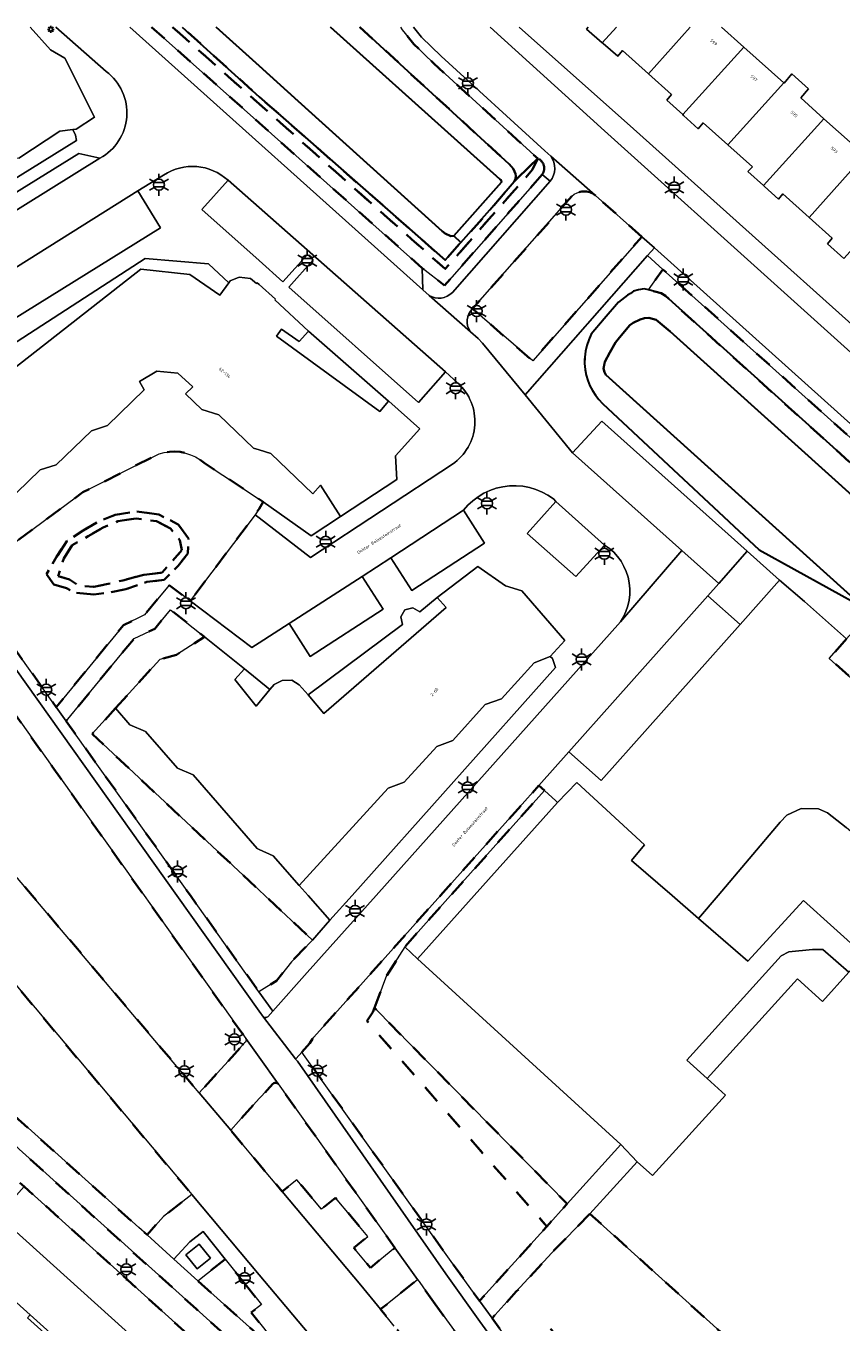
# Model space of a CAD drawing. Extents: x 105780 to 185197, y 477999 to 525027.
# Tile 421 of 562: x 107973 to 108067, y 479951 to 480100. Entities that reach past the tile are written whole.
import ezdxf
from ezdxf.enums import TextEntityAlignment as Align

# ---------------------------------------------------------------- set-up
doc = ezdxf.new("R2010")
doc.units = 0
doc.linetypes.add('XX-HIDDEN', pattern=[4, 2, -2])
for name, color, linetype, lineweight in [('B-GV-GR-HAAG_01-G', 252, 'GR-HAAG1', 13), ('B-GV-GR-MATERIAALGRENS-G', 252, 'XX-HIDDEN', 35), ('B-RO-IE-MEUBILAIR_WEGMEUBILAIR-S', 252, 'Continuous', 25), ('B-WE-GW-WATERGANG_SLOOT_INSTEEK-G', 252, 'Continuous', 30), ('B-XX-KG-KADASTRAAL_BEBOUWING-G', 252, 'Continuous', 20), ('B1-WE-OG-BEBOUWING-T18', 7, 'Continuous', 18), ('B1-WE-OG-BEBOUWING_LAGE TRAFO-GV', 7, 'Continuous', 18), ('B1-WE-OG-TERREIN_ERF-GV', 252, 'Continuous', 18), ('B1-WE-OG-TOPOGRAFIE-T18', 10, 'Continuous', 18), ('B1-WE-VH-VERHARDING_ASFALT-GV', 252, 'Continuous', 18), ('B1-WE-VH-VERHARDING_BETONSTRAATSTEEN-GV', 252, 'Continuous', 18), ('B1-WE-VH-VERHARDING_OPEN-GV', 252, 'Continuous', 18), ('B1-WE-VH-VERHARDING_TEGEL-GV', 252, 'Continuous', 18)]:
    doc.layers.add(name, color=color, linetype=linetype, lineweight=lineweight)
doc.styles.add('NLCS-ISO', font='NLCS-ISO.ttf')
doc.styles.add('NLCS-ISO-M200-T18', font='NLCS-ISO.ttf', dxfattribs={"height": 0.36})
doc.linetypes.add('GR-HAAG1', pattern='A,6,[176,NLCS.shx,S=0.125,R=0,X=0,Y=0],-2', length=8)

# ---------------------------------------------------------------- blocks, each defined once
blk = doc.blocks.new('B-SIE-WEG_LICHTMAST-SO')
at = {"ltscale": 0.1}
for p, q in [((-1.1, 0.63), (-2.19, 1.27)), ((0, 1.27), (0, 2.53)), ((1.1, 0.63), (2.19, 1.27)), ((-1.1, -0.63), (-2.19, -1.27)), ((0, -1.27), (0, -2.53)), ((1.1, -0.63), (2.19, -1.27))]:
    blk.add_line(p, q, dxfattribs=at)
at = {"flags": 128}
for points in [[(-1.16, 0.5), (1.16, 0.5)], [(-1.16, -0.5), (1.16, -0.5)]]:
    blk.add_lwpolyline(points, dxfattribs=at)
at = {"ltscale": 0.1}
blk.add_circle((0, 0), 1.27, dxfattribs=at)
at = {"style": 'NLCS-ISO'}
blk.add_attdef('TYPE', text='', height=1.8, dxfattribs=at).set_placement((0, 2.53), align=Align.BOTTOM_CENTER)

msp = doc.modelspace()

# ---------------------------------------------------------------- linework, layer by layer
at = {"layer": 'B-GV-GR-HAAG_01-G', "flags": 128}
msp.add_lwpolyline([(108038.234, 480064.644), (108039.7, 480066.397), (108041.369, 480068.332), (108042.387, 480069.144), (108042.76, 480069.337), (108043.095, 480069.591), (108043.681, 480069.753), (108044.336, 480069.855), (108044.802, 480069.739), (108046.484, 480072.103), (108044.704, 480073.701), (108030.624, 480057.65), (108036.08, 480050.978), (108039.448, 480054.611), (108056.186, 480039.643), (108059.904, 480036.337), (108062.767, 480033.845), (108067.627, 480029.562), (108070.28, 480032.556), (108069.634, 480033.139), (108057.553, 480039.824), (108039.536, 480056.656)], dxfattribs=at)
for points in [[(108037.659, 480059.909, -0.1829986), (108038.234, 480064.644)], [(108039.536, 480056.656, -0.1423097), (108037.659, 480059.909)]]:
    msp.add_lwpolyline(points, format="xyb", dxfattribs=at)
at = {"layer": 'B-GV-GR-MATERIAALGRENS-G', "flags": 128}
for points in [[(107987.609, 480100.013), (108000, 480088.982), (108018.778, 480072.265), (108021.339, 480070.242), (108032.587, 480083.049)], [(108032.063, 480084.88), (108031.486, 480083.613), (108021.421, 480072.154), (108017.547, 480075.593), (108000, 480091.172), (107990.042, 480100.013)], [(107990.042, 480100.013), (108000, 480091.172), (108017.547, 480075.593), (108021.421, 480072.154), (108031.486, 480083.613), (108032.063, 480084.88), (108029.375, 480082.237), (108026.569, 480078.951), (108023.231, 480075.216), (108021.41, 480073.179), (108002.758, 480089.569), (108000, 480091.992), (107991.128, 480100.013)], [(108011.581, 480100.013), (108028.789, 480084.229), (108029.275, 480083.637), (108029.496, 480083.121), (108029.549, 480082.867), (108029.497, 480082.522), (108029.375, 480082.237), (108032.063, 480084.88), (108020.124, 480095.805), (108017.809, 480098.044), (108016.452, 480099.709), (108016.266, 480100.013)], [(108035.978, 480080.528), (108024.568, 480067.569), (108031.491, 480061.578), (108044.07, 480075.875)], [(108044.07, 480075.875), (108038.718, 480080.611)], [(107939.095, 480053.51), (107936.532, 480051.473), (107931.553, 480047.517), (107933.88, 480045.158), (107935.792, 480043.219), (107940.219, 480038.63), (107946.151, 480032.263), (107947.111, 480031.233), (107952.655, 480025.124), (107958.814, 480018.113), (107970.307, 480004.215), (107973.878, 480000), (107991.8, 479978.814), (107993.095, 479977.279), (107996.857, 479981.388), (107998.323, 479983.049), (107998.408, 479983.125), (107998.467, 479983.222), (107998.495, 479983.333), (107998.488, 479983.446), (107998.448, 479983.553), (107989.354, 479996.336), (107986.748, 480000), (107976.187, 480014.847), (107965.4, 480030.009), (107965.143, 480030.301)], [(107922.274, 480006.732), (107925.013, 480009.763), (107942.258, 479994.164), (107947.576, 479989.368), (107949.145, 479987.948), (107963.852, 479974.655), (107971.386, 479967.875), (107972.956, 479966.48), (107995.512, 479946.111), (107997.257, 479947.901), (107997.485, 479948.149), (107992.732, 479952.395), (107960.568, 479981.41)]]:
    msp.add_lwpolyline(points, dxfattribs=at)
for points in [[(108032.587, 480083.049, 0.4774615), (108032.063, 480084.88)], [(108038.718, 480080.611, 0.3835784), (108035.978, 480080.528)]]:
    msp.add_lwpolyline(points, format="xyb", dxfattribs=at)
for points in [[(108076.598, 480045.062), (108046.484, 480072.103), (108044.802, 480069.739), (108046.287, 480069.369), (108046.766, 480069.052), (108092.512, 480027.749), (108123.245, 480000), (108131.577, 479993.644), (108132.028, 479993.299), (108132.433, 479992.9), (108132.784, 479992.453), (108133.076, 479991.966), (108133.305, 479991.446), (108133.466, 479990.901), (108133.558, 479990.341), (108133.579, 479989.773), (108133.528, 479989.207), (108133.406, 479988.652), (108133.216, 479988.117), (108132.96, 479987.61), (108134.334, 479986.373), (108134.71, 479986.034), (108138.66, 479989.163), (108126.78, 480000)], [(107961.183, 480057.174), (107952.925, 480052.59), (107949.829, 480050.683), (107967.808, 480033.836), (107969.118, 480032.306), (107970.276, 480030.659), (107970.916, 480029.741), (107976.642, 480021.695), (107984.385, 480031.141), (107986.816, 480032.316), (107989.658, 480035.738), (107992.061, 480033.92), (107999.546, 480043.858), (108000, 480044.548), (108000.462, 480045.329), (108000, 480045.636), (107993.671, 480049.837), (107993.181, 480050.207), (107992.653, 480050.519), (107992.093, 480050.77), (107991.509, 480050.957), (107990.907, 480051.078), (107990.295, 480051.13), (107989.682, 480051.113), (107989.074, 480051.028), (107988.48, 480050.875), (107979.703, 480046.434), (107970.419, 480039.6), (107967.512, 480042.347), (107961.429, 480048.095), (107962.023, 480050.772), (107960.886, 480052.638), (107962.183, 480053.646), (107960.899, 480055.248), (107960.78, 480056.352)], [(107976.353, 480035.816), (107977.811, 480035.415), (107978.759, 480034.868), (107980.983, 480034.649), (107982.879, 480034.905), (107984.665, 480035.269), (107987.071, 480036.108), (107989.076, 480036.363), (107990.68, 480037.967), (107991.774, 480039.389), (107991.883, 480041.102), (107990.68, 480042.743), (107988.456, 480043.873), (107985.904, 480044.237), (107983.425, 480043.836), (107981.603, 480043.107), (107979.743, 480042.05), (107977.848, 480040.81), (107976.681, 480038.988), (107975.515, 480037.019)], [(107976.353, 480035.816), (107975.515, 480037.019), (107976.681, 480038.988), (107977.848, 480040.81), (107979.743, 480042.05), (107981.603, 480043.107), (107983.425, 480043.836), (107985.904, 480044.237), (107988.456, 480043.873), (107990.68, 480042.743), (107991.883, 480041.102), (107991.774, 480039.389), (107990.68, 480037.967), (107989.076, 480036.363), (107987.071, 480036.108), (107984.665, 480035.269), (107982.879, 480034.905), (107980.983, 480034.649), (107978.759, 480034.868), (107977.811, 480035.415)], [(107986.726, 480036.945), (107988.83, 480037.187), (107990.044, 480038.563), (107991.096, 480039.777), (107990.853, 480040.91), (107989.801, 480042.285), (107988.182, 480043.095), (107985.836, 480043.418), (107983.732, 480043.095), (107982.032, 480042.366), (107980.333, 480041.395), (107978.472, 480040.343), (107977.501, 480038.806), (107976.854, 480036.783), (107978.148, 480036.378), (107979.281, 480035.65), (107980.98, 480035.569), (107982.599, 480035.893), (107984.298, 480036.297)], [(107986.726, 480036.945), (107984.298, 480036.297), (107982.599, 480035.893), (107980.98, 480035.569), (107979.281, 480035.65), (107978.148, 480036.378), (107976.854, 480036.783), (107977.501, 480038.806), (107978.472, 480040.343), (107980.333, 480041.395), (107982.032, 480042.366), (107983.732, 480043.095), (107985.836, 480043.418), (107988.182, 480043.095), (107989.801, 480042.285), (107990.853, 480040.91), (107991.096, 480039.777), (107990.044, 480038.563), (107988.83, 480037.187)], [(107983.473, 480021.572), (107988.584, 480027.201), (107990.468, 480027.719), (107993.692, 480029.793), (107989.804, 480032.916), (107988.003, 480030.722), (107985.6, 480029.605), (107977.793, 480020.079), (107992.084, 480000), (107999.965, 479988.926), (108001.996, 479990.174), (108003.722, 479992.353), (108006.122, 479994.874), (108000.651, 480000), (108000, 480000.61), (107980.786, 480018.613)], [(107937.492, 480029.614), (107937.458, 480029.581), (107937.04, 480029.171), (107937.022, 480029.154), (107936.947, 480029.08), (107936.85, 480028.298), (107936.739, 480026.409), (107934.887, 480026.459), (107934.587, 480026.463), (107932.694, 480026.488), (107931.719, 480026.501), (107929.93, 480026.571), (107930.103, 480029.308), (107924.154, 480029.504), (107923.987, 480029.639), (107923.259, 480029.28), (107921.629, 480027.946), (107928.712, 480017.757), (107935.362, 480022.299), (107942.235, 480012.212), (107935.544, 480007.683), (107935.904, 480007.14), (107937.315, 480005.735), (107943.692, 480000), (107956.738, 479988.211), (107986.14, 479961.774), (107987.097, 479960.911), (107988.977, 479963.033), (107992.241, 479965.591), (107991.099, 479966.953), (107963.326, 480000), (107949.625, 480016.27), (107948.293, 480017.777), (107943.41, 480023.302), (107940.856, 480026.006)], [(108067.627, 480029.562), (108065.638, 480027.316), (108071.949, 480021.62), (108072.953, 480022.658), (108073.939, 480023.865)], [(108013.285, 479987.055), (108014.675, 479990.779), (108016.76, 479994.093), (108022.036, 480000), (108032.842, 480012.097), (108032.192, 480012.661), (108020.871, 480000), (108011.01, 479988.965), (108006.294, 479983.688), (108005.825, 479983.009), (108004.912, 479981.977), (108022.673, 479957.046), (108025.368, 479953.332), (108033.118, 479961.897), (108012.412, 479985.549), (108013.098, 479986.553)], [(108013.285, 479987.055), (108013.098, 479986.553), (108012.412, 479985.549), (108033.118, 479961.897), (108035.466, 479964.492)], [(108002.17, 479978.334), (108002.059, 479978.404), (108001.931, 479978.438), (108001.8, 479978.432), (108001.676, 479978.388), (108001.571, 479978.308), (108000.937, 479977.574), (108000, 479976.646), (107997.626, 479973.987), (107996.724, 479972.977), (108000, 479969.072), (108002.643, 479965.919), (108004.355, 479967.269), (108004.971, 479966.483), (108007.162, 479963.881), (108008.789, 479965.198), (108010.586, 479963.045), (108012.505, 479960.747), (108010.886, 479959.434), (108012.804, 479957.136), (108015.636, 479959.427)], [(108038.085, 479963.361), (108033.679, 479958.864), (108029.605, 479954.387), (108026.822, 479951.329), (108030.33, 479946.496), (108030.617, 479947.595), (108030.79, 479948.286), (108031.135, 479948.977), (108031.74, 479949.451), (108033.324, 479950.343), (108034.769, 479948.772), (108035.303, 479948.978), (108036.034, 479949.136), (108036.893, 479949.126), (108040.743, 479947.209), (108041.85, 479946.151), (108042.249, 479945.633), (108042.685, 479944.666), (108043.038, 479943.529), (108043.114, 479942.807), (108042.817, 479941.892), (108042.481, 479941.249), (108040.076, 479938.411), (108038.146, 479937.086), (108037.758, 479936.819), (108043.592, 479929.962), (108045.352, 479927.893), (108051.835, 479933.65), (108060.967, 479942.641)], [(107998.524, 479955.041), (107996.083, 479958.133), (107992.949, 479955.637), (108000, 479949.28), (108011.752, 479938.697), (108013.502, 479940.257), (108009.322, 479945.236), (108007.282, 479947.666), (108006.949, 479948.063), (108005.229, 479946.694), (108003.374, 479949.015), (108002.201, 479948.081), (108000.345, 479950.402), (107999.093, 479951.969), (108000.256, 479952.895)], [(108020.262, 479952.949), (108018.911, 479954.833), (108018.404, 479955.54), (108018.225, 479955.792), (108013.972, 479952.35), (108015.56, 479950.419), (108016.124, 479949.732), (108018.783, 479946.497), (108020.552, 479947.421), (108021.388, 479948.089), (108022.666, 479949.597)]]:
    msp.add_lwpolyline(points, close=True, dxfattribs=at)
at = {"layer": 'B-RO-IE-MEUBILAIR_WEGMEUBILAIR-S'}
for points in [[(107975.766, 480099.744), (107975.616, 480099.744)], [(107975.733, 480100.027), (107975.839, 480099.921)], [(107976.016, 480100.144), (107976.016, 480099.994)], [(107976.193, 480099.921), (107976.299, 480100.027)], [(107976.416, 480099.744), (107976.266, 480099.744)], [(107975.733, 480099.461), (107975.839, 480099.567)], [(107976.016, 480099.494), (107976.016, 480099.344)], [(107976.193, 480099.567), (107976.299, 480099.461)]]:
    msp.add_lwpolyline(points, dxfattribs=at)
msp.add_circle((107976.016, 480099.744), 0.2, dxfattribs=at)
at = {"layer": 'B-WE-GW-WATERGANG_SLOOT_INSTEEK-G', "flags": 128}
for points in [[(107991.128, 480100.013), (108000, 480091.992), (108002.758, 480089.569), (108021.41, 480073.179), (108023.231, 480075.216), (108022.395, 480075.978), (108022.076, 480075.92), (108021.418, 480076.238), (108021.055, 480076.515), (108004.491, 480091.488), (108000, 480095.548), (107995.061, 480100.013)], [(107995.061, 480100.013), (108000, 480095.548), (108004.491, 480091.488), (108021.055, 480076.515), (108021.418, 480076.238), (108022.076, 480075.92), (108022.395, 480075.978), (108027.893, 480082.147), (108027.842, 480082.37), (108027.717, 480082.505), (108008.199, 480100.013)], [(108008.199, 480100.013), (108027.717, 480082.505), (108027.842, 480082.37), (108027.893, 480082.147), (108022.395, 480075.978), (108023.231, 480075.216), (108026.569, 480078.951), (108029.375, 480082.237), (108029.497, 480082.522), (108029.549, 480082.867), (108029.496, 480083.121), (108029.275, 480083.637), (108028.789, 480084.229), (108011.581, 480100.013)], [(108092.512, 480027.749), (108046.766, 480069.052), (108046.287, 480069.369), (108044.802, 480069.739), (108044.336, 480069.855), (108043.681, 480069.753), (108043.095, 480069.591), (108042.76, 480069.337), (108042.387, 480069.144), (108041.369, 480068.332), (108039.7, 480066.397), (108038.234, 480064.644), (108037.943, 480064.012), (108037.719, 480063.352), (108037.564, 480062.674), (108037.48, 480061.982), (108037.468, 480061.286), (108037.528, 480060.593), (108037.659, 480059.909), (108037.839, 480059.301), (108038.075, 480058.713), (108038.366, 480058.149), (108038.708, 480057.615), (108039.1, 480057.116), (108039.536, 480056.656), (108057.553, 480039.824), (108069.634, 480033.139), (108039.924, 480059.955), (108039.751, 480060.281), (108039.652, 480060.694), (108039.784, 480061.45), (108040.357, 480062.549), (108041.041, 480063.674), (108041.494, 480064.278), (108042.674, 480065.671), (108043.056, 480065.945), (108043.866, 480066.336), (108044.355, 480066.489), (108044.869, 480066.532), (108045.697, 480066.309), (108047.299, 480064.951), (108090.764, 480025.813)], [(108090.764, 480025.813), (108047.299, 480064.951), (108045.697, 480066.309), (108044.869, 480066.532), (108044.355, 480066.489), (108043.866, 480066.336), (108043.056, 480065.945), (108042.674, 480065.671), (108041.494, 480064.278), (108041.041, 480063.674), (108040.357, 480062.549), (108039.784, 480061.45), (108039.652, 480060.694), (108039.751, 480060.281), (108039.924, 480059.955), (108069.634, 480033.139)]]:
    msp.add_lwpolyline(points, dxfattribs=at)
at = {"layer": 'B-XX-KG-KADASTRAAL_BEBOUWING-G', "flags": 128}
for points in [[(107981.053, 480089.649), (107977.629, 480096.423), (107975.994, 480097.407), (107973.641, 480100.013)], [(108037.888, 480100.013), (108037.671, 480099.759), (108039.501, 480098.193), (108041.143, 480100.013)], [(108041.143, 480100.013), (108039.501, 480098.193), (108039.606, 480098.103), (108041.294, 480096.658), (108041.834, 480097.299), (108044.819, 480094.631), (108049.63, 480100.013)], [(108049.63, 480100.013), (108044.819, 480094.631), (108047.487, 480092.246), (108046.945, 480091.594), (108048.768, 480089.927), (108055.783, 480097.712)], [(108055.783, 480097.712), (108053.209, 480100.013)], [(107972.338, 480084.93), (107977.044, 480088.018), (107978.545, 480088.207), (107978.95, 480088.258), (107981.053, 480089.649)], [(107970.733, 480045.077), (107974.797, 480049.008), (107976.638, 480049.59), (107980.699, 480053.534), (107982.545, 480054.112), (107986.777, 480058.245), (107986.209, 480059.178), (107988.221, 480060.396), (107990.65, 480060.174), (107992.361, 480058.57), (107991.509, 480057.76), (107993.415, 480055.974), (107995.374, 480055.377), (107999.348, 480051.524), (108000, 480051.325), (108001.332, 480050.918), (108006.184, 480046.272), (108007.066, 480047.274), (108009.35, 480043.633), (108015.858, 480047.894), (108015.707, 480050.624), (108018.494, 480053.765), (108014.926, 480056.94), (108014.904, 480056.914), (108013.904, 480055.723), (108001.984, 480064.428), (108002.574, 480065.236), (108004.608, 480063.792), (108005.687, 480064.998), (108001.786, 480068.587), (108001.871, 480068.682), (108000, 480070.37), (107999.774, 480070.574), (107999.694, 480070.485), (107999.008, 480071.056), (107997.71, 480071.208), (107996.68, 480070.79), (107996.526, 480070.578), (107995.473, 480069.133), (107992.024, 480071.531), (107986.364, 480072.124), (107968.659, 480058.277)], [(108067.872, 479991.164), (108064.839, 479987.815), (108061.985, 479990.399), (108051.591, 479978.92), (108053.688, 479977.021), (108045.285, 479967.743), (108043.509, 479969.351), (108038.085, 479963.361), (108060.967, 479942.641), (108062.908, 479944.785), (108068.275, 479939.925), (108065.52, 479936.883), (108080.848, 479923.002)]]:
    msp.add_lwpolyline(points, dxfattribs=at)
for points in [[(108060.402, 480093.584), (108055.783, 480097.712), (108048.768, 480089.927), (108048.859, 480089.844), (108050.534, 480088.312), (108051.133, 480088.988), (108053.969, 480086.453)], [(108065.017, 480089.459), (108062.345, 480091.846), (108063.239, 480092.9), (108061.331, 480094.636), (108060.445, 480093.545), (108060.402, 480093.584), (108053.969, 480086.453), (108056.809, 480083.914), (108056.255, 480083.362), (108058.045, 480081.754)], [(108069.715, 480085.259), (108065.017, 480089.459), (108058.045, 480081.754), (108058.166, 480081.645), (108059.769, 480080.204), (108060.283, 480080.808), (108063.315, 480078.099)], [(108074.334, 480081.129), (108069.715, 480085.259), (108063.315, 480078.099), (108065.977, 480075.719), (108065.43, 480075.044), (108067.314, 480073.359)], [(108033.505, 480027.535), (108035.202, 480029.38), (108030.241, 480035.106), (108028.368, 480035.682), (108025.166, 480037.891), (108020.485, 480034.325), (108021.515, 480033.157), (108007.464, 480020.965), (108005.624, 480023.098), (108004.603, 480024.281), (108003.747, 480024.805), (108002.662, 480024.772), (108001.735, 480024.311), (108001.244, 480023.726), (108000, 480022.244), (107999.641, 480021.826), (107997.206, 480024.888), (107998.303, 480026.089), (107993.692, 480029.793), (107990.468, 480027.719), (107988.584, 480027.201), (107983.473, 480021.572), (107985.123, 480019.648), (107986.916, 480018.877), (107990.594, 480014.679), (107992.387, 480013.918), (107999.788, 480005.408), (108000, 480005.313), (108001.612, 480004.592), (108004.62, 480001.169), (108014.856, 480012.373), (108016.691, 480013.038), (108020.457, 480017.17), (108022.284, 480017.852), (108026.036, 480021.998), (108027.89, 480022.67), (108031.655, 480026.802)]]:
    msp.add_lwpolyline(points, close=True, dxfattribs=at)
at = {"layer": 'B1-WE-OG-BEBOUWING_LAGE TRAFO-GV', "flags": 128}
msp.add_lwpolyline([(107993.111, 479959.869), (107991.561, 479958.634), (107992.859, 479957.025), (107994.41, 479958.26)], close=True, dxfattribs=at)
at = {"layer": 'B1-WE-OG-TERREIN_ERF-GV', "flags": 128}
for points in [[(108029.935, 480100.013), (108043.105, 480088.308), (108081.902, 480053.511), (108082.213, 480053.277), (108085.075, 480053.535), (108086.552, 480053.668), (108096.034, 480063.938), (108101.799, 480070.462)], [(108067.314, 480073.359), (108065.43, 480075.044), (108065.977, 480075.719), (108063.315, 480078.099), (108060.283, 480080.808), (108059.769, 480080.204), (108058.166, 480081.645), (108058.045, 480081.754), (108056.255, 480083.362), (108056.809, 480083.914), (108053.969, 480086.453), (108051.133, 480088.988), (108050.534, 480088.312), (108048.859, 480089.844), (108048.768, 480089.927), (108046.945, 480091.594), (108047.487, 480092.246), (108044.819, 480094.631), (108041.834, 480097.299), (108041.294, 480096.658), (108039.606, 480098.103), (108039.501, 480098.193), (108037.671, 480099.759), (108037.888, 480100.013)], [(108053.209, 480100.013), (108055.783, 480097.712), (108060.402, 480093.584), (108060.445, 480093.545), (108061.331, 480094.636), (108063.239, 480092.9), (108062.345, 480091.846), (108065.017, 480089.459), (108069.715, 480085.259), (108074.334, 480081.129), (108076.25, 480083.158), (108078.396, 480081.279), (108078.111, 480081.013), (108080.53, 480078.962), (108078.922, 480077.029), (108083.586, 480072.86), (108088.21, 480068.727), (108092.983, 480064.461), (108089.144, 480060.166), (108090.178, 480059.242), (108087.617, 480056.376), (108081.743, 480061.626)], [(107970.419, 480039.6), (107979.703, 480046.434), (107988.48, 480050.875), (107989.074, 480051.028), (107989.682, 480051.113), (107990.295, 480051.13), (107990.907, 480051.078), (107991.509, 480050.957), (107992.093, 480050.77), (107992.653, 480050.519), (107993.181, 480050.207), (107993.671, 480049.837), (108000, 480045.636), (108000.462, 480045.329), (108006.003, 480041.425), (108009.35, 480043.633), (108007.066, 480047.274), (108006.184, 480046.272), (108001.332, 480050.918), (108000, 480051.325), (107999.348, 480051.524), (107995.374, 480055.377), (107993.415, 480055.974), (107991.509, 480057.76), (107992.361, 480058.57), (107990.65, 480060.174), (107988.221, 480060.396), (107986.209, 480059.178), (107986.777, 480058.245), (107982.545, 480054.112), (107980.699, 480053.534), (107976.638, 480049.59), (107974.797, 480049.008), (107970.733, 480045.077)]]:
    msp.add_lwpolyline(points, dxfattribs=at)
for points in [[(107943.435, 480075.452), (107941.616, 480076.399), (107936.681, 480082.964), (107934.958, 480083.845), (107931.544, 480088.296), (107929.808, 480089.177), (107928.311, 480091.196), (107925.607, 480088.544), (107943.058, 480067.088), (107945.474, 480063.808), (107946.187, 480066.619), (107978.974, 480086.932), (107978.848, 480087.555), (107978.545, 480088.207), (107977.044, 480088.018), (107972.338, 480084.93), (107970.435, 480084.711), (107965.749, 480081.607), (107963.862, 480081.403), (107959.14, 480078.304), (107957.172, 480078.07), (107946.692, 480071.107)], [(107986.364, 480072.124), (107992.024, 480071.531), (107995.473, 480069.133), (107996.526, 480070.578), (107994.159, 480072.733), (107986.888, 480073.373), (107969.252, 480061.976), (107970.069, 480060.579), (107968.071, 480059.086), (107968.659, 480058.277)], [(108005.687, 480064.998), (108004.608, 480063.792), (108002.574, 480065.236), (108001.984, 480064.428), (108013.904, 480055.723), (108014.904, 480056.914)], [(108021.515, 480033.157), (108020.485, 480034.325), (108018.495, 480032.681), (108017.682, 480033.14), (108016.778, 480032.904), (108016.293, 480032.106), (108016.499, 480031.195), (108005.624, 480023.098), (108007.464, 480020.965)], [(108034.12, 480026.271), (108033.765, 480027.298), (108033.505, 480027.535), (108031.655, 480026.802), (108027.89, 480022.67), (108026.036, 480021.998), (108022.284, 480017.852), (108020.457, 480017.17), (108016.691, 480013.038), (108014.856, 480012.373), (108004.62, 480001.169), (108005.647, 480000), (108008.152, 479997.15), (108010.693, 480000)], [(107998.303, 480026.089), (107997.206, 480024.888), (107999.641, 480021.826), (108000, 480022.244), (108001.244, 480023.726)], [(107992.387, 480013.918), (107990.594, 480014.679), (107986.916, 480018.877), (107985.123, 480019.648), (107983.473, 480021.572), (107980.786, 480018.613), (108000, 480000.61), (108000.651, 480000), (108006.122, 479994.874), (108008.152, 479997.15), (108005.647, 480000), (108004.62, 480001.169), (108001.612, 480004.592), (108000, 480005.313), (107999.788, 480005.408)], [(108018.212, 479992.71), (108016.76, 479994.093), (108014.675, 479990.779), (108013.285, 479987.055), (108035.466, 479964.492), (108041.651, 479971.327)]]:
    msp.add_lwpolyline(points, close=True, dxfattribs=at)
at = {"layer": 'B1-WE-VH-VERHARDING_ASFALT-GV', "flags": 128}
for points in [[(107862.797, 480100.013), (107863.458, 480099.42), (107884.231, 480080.945), (107888.874, 480076.815), (107891.684, 480074.14), (107894.989, 480071.148), (107901.955, 480065.003), (107904.864, 480062.365), (107918.63, 480049.51), (107919.492, 480048.48), (107937.492, 480029.614), (107940.856, 480026.006), (107943.41, 480023.302), (107948.293, 480017.777), (107949.625, 480016.27), (107963.326, 480000), (107991.099, 479966.953), (107992.241, 479965.591), (108000, 479956.339), (108006.949, 479948.063)], [(108017.752, 480100.013), (108018.694, 480098.857), (108020.946, 480096.679), (108032.873, 480085.765), (108033.218, 480085.46), (108033.563, 480085.156), (108038.718, 480080.611), (108044.07, 480075.875), (108045.495, 480074.602), (108076.366, 480046.86), (108080.483, 480051.427), (108080.366, 480051.522), (108039.772, 480088.081), (108026.584, 480100.013)], [(108015.56, 479950.419), (108013.972, 479952.35), (108011.688, 479955.128), (108002.643, 479965.919), (108000, 479969.072), (107996.724, 479972.977), (107993.095, 479977.279), (107991.8, 479978.814), (107973.878, 480000), (107970.307, 480004.215)]]:
    msp.add_lwpolyline(points, dxfattribs=at)
at = {"layer": 'B1-WE-VH-VERHARDING_BETONSTRAATSTEEN-GV', "flags": 128}
for points in [[(107976.61, 480100.013), (107982.404, 480094.884)], [(107985.103, 480100.013), (108018.86, 480069.734), (108018.778, 480072.265), (108000, 480088.982), (107987.609, 480100.013)], [(108022.245, 480049.666), (108005.911, 480038.942), (108000, 480043.507), (107999.546, 480043.858), (107992.061, 480033.92), (107999.164, 480028.546), (108000, 480029.087), (108003.445, 480031.317), (108011.839, 480036.752), (108015.152, 480038.896), (108023.505, 480044.367), (108024.016, 480044.946), (108024.583, 480045.469), (108025.202, 480045.931), (108025.865, 480046.327), (108026.565, 480046.652), (108027.295, 480046.903), (108028.048, 480047.077), (108028.814, 480047.173), (108029.586, 480047.189), (108030.355, 480047.126), (108031.114, 480046.984), (108031.854, 480046.764), (108032.567, 480046.468), (108033.246, 480046.101), (108033.884, 480045.666), (108034.151, 480045.38), (108039.773, 480040.365), (108040.318, 480039.975), (108040.818, 480039.529), (108041.268, 480039.033), (108041.663, 480038.491), (108041.998, 480037.911), (108042.269, 480037.298), (108042.473, 480036.659), (108042.608, 480036.003), (108042.673, 480035.336), (108042.666, 480034.666), (108042.588, 480034), (108042.439, 480033.347), (108042.222, 480032.713), (108041.939, 480032.106), (108041.592, 480031.532), (108048.642, 480039.745), (108036.08, 480050.978), (108030.624, 480057.65), (108025.728, 480063.612), (108025.219, 480064.131), (108024.315, 480064.928), (108019.566, 480069.112), (108018.86, 480069.734), (107985.103, 480100.013)], [(107981.659, 480084.909), (107946.765, 480063.205), (107946.015, 480062.419), (107947.765, 480059.691), (107948.922, 480057.887), (107949.517, 480058.256), (107968.126, 480069.915), (107986.038, 480081.137), (107988.997, 480082.971)], [(107996.415, 480082.364), (108021.434, 480060.322), (108022.872, 480059.023)], [(107992.807, 479942.487), (107969.619, 479963.409), (107968.69, 479964.228), (107960.813, 479971.342), (107956.679, 479966.991), (107957.667, 479966.096), (107960.72, 479963.36), (107973.637, 479951.7), (107980.951, 479945.107)]]:
    msp.add_lwpolyline(points, dxfattribs=at)
at = {"layer": 'B1-WE-VH-VERHARDING_BETONSTRAATSTEEN-GV'}
for points in [[(107982.404, 480094.884, -0.5464653), (107981.659, 480084.909)], [(107988.997, 480082.971, -0.3438851), (107996.415, 480082.364)], [(108022.872, 480059.023, -0.4848846), (108022.245, 480049.666)]]:
    msp.add_lwpolyline(points, format="xyb", dxfattribs=at)
at = {"layer": 'B1-WE-VH-VERHARDING_BETONSTRAATSTEEN-GV', "flags": 128}
for points in [[(107981.659, 480084.909), (107979.228, 480085.443), (107947.405, 480065.727), (107946.765, 480063.205)], [(107996.415, 480082.364), (107993.407, 480079.01), (108000, 480073.117), (108002.72, 480070.686), (108005.554, 480073.819), (108006.2, 480073.217), (108003.434, 480070.064), (108018.334, 480056.781), (108021.434, 480060.322)], [(107968.445, 480069.771), (107969.189, 480070.231), (107971.619, 480066.31), (107988.647, 480076.904), (107986.038, 480081.137), (107968.126, 480069.915), (107949.517, 480058.256), (107952.152, 480054.007), (107970.854, 480065.797)], [(108039.448, 480054.611), (108036.08, 480050.978), (108048.642, 480039.745), (108052.901, 480035.936), (108056.186, 480039.643)], [(108034.151, 480045.38), (108030.864, 480041.696), (108036.47, 480036.722), (108039.773, 480040.365)], [(108025.941, 480040.594), (108023.505, 480044.367), (108015.152, 480038.896), (108017.578, 480035.126)], [(108035.66, 480016.539), (108051.634, 480034.505), (108052.901, 480035.936), (108048.642, 480039.745), (108041.592, 480031.532), (108013.477, 480000), (108005.536, 479991.12), (108001.558, 479986.689), (108000.98, 479986.045), (108000.892, 479985.994), (108000.796, 479985.961), (108000.695, 479985.946), (108000.593, 479985.952), (108000.494, 479985.977), (108004.19, 479981.185), (108004.2, 479981.172), (108004.241, 479981.218), (108004.912, 479981.977), (108005.825, 479983.009), (108006.294, 479983.688), (108011.01, 479988.965), (108020.871, 480000), (108032.192, 480012.661)], [(108059.904, 480036.337), (108056.186, 480039.643), (108052.901, 480035.936), (108051.634, 480034.505), (108055.358, 480031.224)], [(108014.285, 480032.974), (108011.839, 480036.752), (108003.445, 480031.317), (108005.89, 480027.54)], [(108055.358, 480031.224), (108051.634, 480034.505), (108035.66, 480016.539), (108039.361, 480013.232)], [(108034.355, 480010.727), (108034.137, 480010.924), (108032.842, 480012.097), (108022.036, 480000), (108016.76, 479994.093), (108018.212, 479992.71), (108024.744, 480000)], [(108050.583, 479997.359), (108047.531, 480000), (108042.853, 480004.049), (108044.372, 480005.842), (108036.576, 480013.019), (108034.355, 480010.727), (108024.744, 480000), (108018.212, 479992.71), (108041.651, 479971.327), (108043.509, 479969.351), (108045.285, 479967.743), (108053.688, 479977.021), (108051.591, 479978.92), (108049.231, 479981.038), (108060.111, 479993.071), (108060.979, 479993.532), (108063.696, 479993.772), (108064.876, 479993.788), (108067.872, 479991.164), (108069.652, 479993.13), (108062.662, 479999.434), (108056.243, 479992.461)], [(108072.74, 480002.589), (108072.547, 480002.662), (108070.786, 480004.184), (108069.284, 480005.906), (108068.162, 480007.336), (108067.585, 480007.855), (108065.44, 480009.523), (108064.383, 480009.97), (108062.388, 480010.016), (108060.751, 480009.25), (108059.991, 480008.458), (108052.822, 480000), (108050.583, 479997.359), (108056.243, 479992.461), (108062.662, 479999.434), (108069.652, 479993.13), (108075.498, 479999.586), (108072.489, 480002.311)], [(108061.985, 479990.399), (108064.839, 479987.815), (108067.872, 479991.164), (108064.876, 479993.788), (108063.696, 479993.772), (108060.979, 479993.532), (108060.111, 479993.071), (108049.231, 479981.038), (108051.591, 479978.92)], [(108001.571, 479978.308), (108001.676, 479978.388), (108001.8, 479978.432), (108001.931, 479978.438), (108002.059, 479978.404), (108002.17, 479978.334), (108000, 479981.377), (107998.448, 479983.553), (107998.488, 479983.446), (107998.495, 479983.333), (107998.467, 479983.222), (107998.408, 479983.125), (107998.323, 479983.049), (107996.857, 479981.388), (107993.095, 479977.279), (107996.724, 479972.977), (107997.626, 479973.987), (108000, 479976.646), (108000.937, 479977.574)], [(107972.956, 479966.48), (107970.246, 479963.46), (107970.139, 479963.373), (107970.011, 479963.322), (107969.873, 479963.31), (107969.738, 479963.34), (107969.619, 479963.409), (107992.807, 479942.487), (107992.72, 479942.599), (107992.673, 479942.733), (107992.671, 479942.875), (107992.715, 479943.01), (107992.798, 479943.124), (107995.512, 479946.111)]]:
    msp.add_lwpolyline(points, close=True, dxfattribs=at)
at = {"layer": 'B1-WE-VH-VERHARDING_OPEN-GV', "flags": 128}
msp.add_lwpolyline([(108071.949, 480021.62), (108065.638, 480027.316), (108067.627, 480029.562), (108062.767, 480033.845), (108059.904, 480036.337), (108055.358, 480031.224), (108039.361, 480013.232), (108035.66, 480016.539), (108032.192, 480012.661), (108032.842, 480012.097), (108034.137, 480010.924), (108034.355, 480010.727), (108036.576, 480013.019), (108044.372, 480005.842), (108042.853, 480004.049), (108047.531, 480000), (108050.583, 479997.359), (108052.822, 480000), (108059.991, 480008.458), (108060.751, 480009.25), (108062.388, 480010.016), (108064.383, 480009.97), (108065.44, 480009.523), (108067.585, 480007.855)], dxfattribs=at)
msp.add_lwpolyline([(108038.085, 479963.361), (108043.509, 479969.351), (108041.651, 479971.327), (108035.466, 479964.492), (108033.118, 479961.897), (108025.368, 479953.332), (108026.822, 479951.329), (108029.605, 479954.387), (108033.679, 479958.864)], close=True, dxfattribs=at)
at = {"layer": 'B1-WE-VH-VERHARDING_TEGEL-GV', "flags": 128}
for points in [[(107973.641, 480100.013), (107975.994, 480097.407), (107977.629, 480096.423), (107981.053, 480089.649), (107978.95, 480088.258), (107978.545, 480088.207), (107978.848, 480087.555), (107978.974, 480086.932), (107946.187, 480066.619), (107945.474, 480063.808), (107941.202, 480060.767), (107939.169, 480059.145), (107938.932, 480057.795)], [(107982.404, 480094.884), (107976.61, 480100.013)], [(108016.266, 480100.013), (108016.452, 480099.709), (108017.809, 480098.044), (108020.124, 480095.805), (108032.063, 480084.88)], [(108020.946, 480096.679), (108018.694, 480098.857), (108017.752, 480100.013)], [(108026.584, 480100.013), (108039.772, 480088.081), (108080.366, 480051.522), (108080.483, 480051.427), (108081.321, 480050.743), (108081.626, 480050.629), (108082.39, 480050.345), (108083.663, 480050.224), (108084.71, 480050.294), (108085.632, 480050.499), (108085.826, 480050.558), (108082.213, 480053.277), (108081.902, 480053.511), (108043.105, 480088.308), (108029.935, 480100.013)], [(108033.563, 480085.156), (108033.218, 480085.46), (108032.873, 480085.765), (108020.946, 480096.679)], [(107939.721, 480057.919), (107941.966, 480059.742), (107946.015, 480062.419), (107946.765, 480063.205), (107947.405, 480065.727), (107979.228, 480085.443), (107981.659, 480084.909)], [(108038.718, 480080.611), (108033.563, 480085.156)], [(107988.997, 480082.971), (107986.038, 480081.137), (107988.647, 480076.904), (107971.619, 480066.31), (107969.189, 480070.231), (107968.445, 480069.771), (107970.854, 480065.797), (107952.152, 480054.007), (107952.925, 480052.59), (107961.183, 480057.174), (107961.375, 480057.565), (107962.14, 480058.068), (107962.079, 480058.163), (107964.526, 480059.564), (107964.64, 480059.364), (107969.252, 480061.976), (107986.888, 480073.373), (107994.159, 480072.733), (107996.526, 480070.578)], [(108022.872, 480059.023), (108021.434, 480060.322), (108018.334, 480056.781), (108003.434, 480070.064), (108006.2, 480073.217), (108005.554, 480073.819), (108002.72, 480070.686), (108000, 480073.117), (107993.407, 480079.01), (107996.415, 480082.364)], [(108033.489, 480082.257), (108032.587, 480083.049), (108021.339, 480070.242), (108018.778, 480072.265), (108018.86, 480069.734), (108019.566, 480069.112)], [(108022.241, 480069.45), (108033.489, 480082.257)], [(108033.489, 480082.257), (108022.241, 480069.45)], [(108032.587, 480083.049), (108033.489, 480082.257)], [(108024.568, 480067.569), (108035.978, 480080.528)], [(108044.704, 480073.701), (108045.495, 480074.602), (108044.07, 480075.875), (108031.491, 480061.578), (108024.568, 480067.569)], [(108024.315, 480064.928), (108025.219, 480064.131), (108025.728, 480063.612), (108030.624, 480057.65), (108044.704, 480073.701)], [(107996.526, 480070.578), (107996.68, 480070.79), (107997.71, 480071.208), (107999.008, 480071.056), (107999.694, 480070.485), (107999.774, 480070.574), (108000, 480070.37), (108001.871, 480068.682), (108001.786, 480068.587), (108005.687, 480064.998), (108014.904, 480056.914), (108014.926, 480056.94), (108018.494, 480053.765), (108015.707, 480050.624), (108015.858, 480047.894), (108009.35, 480043.633), (108006.003, 480041.425), (108000.462, 480045.329), (108000, 480044.548), (107999.546, 480043.858), (108000, 480043.507), (108005.911, 480038.942), (108022.245, 480049.666)], [(108019.566, 480069.112), (108024.315, 480064.928)], [(107967.891, 480031.791), (107990.514, 480000), (108000, 479986.671), (108000.494, 479985.977), (108000.593, 479985.952), (108000.695, 479985.946), (108000.796, 479985.961), (108000.892, 479985.994), (108000.98, 479986.045), (108001.558, 479986.689), (107999.965, 479988.926), (107992.084, 480000), (107977.793, 480020.079), (107976.642, 480021.695), (107970.916, 480029.741)], [(108033.852, 479939.37), (108025.402, 479950.962), (108021.497, 479956.45), (108004.396, 479980.918), (108004.2, 479981.172), (108004.19, 479981.185), (108000.494, 479985.977), (108000, 479986.671), (107990.514, 480000), (107967.891, 480031.791)], [(107965.4, 480030.009), (107976.187, 480014.847), (107986.748, 480000), (107989.354, 479996.336), (107998.448, 479983.553), (108000, 479981.377), (108002.17, 479978.334), (108015.636, 479959.427), (108017.645, 479956.606), (108018.225, 479955.792), (108018.404, 479955.54), (108018.911, 479954.833), (108020.262, 479952.949), (108022.666, 479949.597)], [(108000, 479949.28), (107992.949, 479955.637), (107990.185, 479958.128), (107987.097, 479960.911), (107986.14, 479961.774), (107956.738, 479988.211)], [(108091.647, 479873.479), (108047.08, 479925.862), (108045.352, 479927.893), (108043.592, 479929.962), (108037.758, 479936.819), (108035.635, 479939.314), (108034.152, 479941.231), (108031.658, 479944.667), (108030.33, 479946.496), (108026.822, 479951.329), (108025.368, 479953.332), (108022.673, 479957.046), (108004.912, 479981.977), (108004.241, 479981.218), (108004.2, 479981.172), (108004.396, 479980.918), (108021.497, 479956.45), (108025.402, 479950.962), (108033.852, 479939.37), (108093.893, 479868.766)], [(107960.568, 479981.41), (107992.732, 479952.395), (107997.485, 479948.149)], [(107980.655, 479944.777), (107973.344, 479951.388), (107973.637, 479951.7), (107960.72, 479963.36)]]:
    msp.add_lwpolyline(points, dxfattribs=at)
at = {"layer": 'B1-WE-VH-VERHARDING_TEGEL-GV'}
for points in [[(107981.659, 480084.909, 0.5464653), (107982.404, 480094.884)], [(108032.063, 480084.88, -0.4774615), (108032.587, 480083.049)], [(108033.489, 480082.257, 0.3504575), (108033.563, 480085.156)], [(108033.563, 480085.156, -0.3504575), (108033.489, 480082.257)], [(107996.415, 480082.364, 0.3438851), (107988.997, 480082.971)], [(108035.978, 480080.528, -0.3835784), (108038.718, 480080.611)], [(108019.566, 480069.112, 0.3603364), (108022.241, 480069.45)], [(108022.241, 480069.45, -0.3603364), (108019.566, 480069.112)], [(108024.568, 480067.569, 0.3767398), (108024.315, 480064.928)], [(108024.315, 480064.928, -0.3767398), (108024.568, 480067.569)], [(108022.245, 480049.666, 0.4848846), (108022.872, 480059.023)]]:
    msp.add_lwpolyline(points, format="xyb", dxfattribs=at)
at = {"layer": 'B1-WE-VH-VERHARDING_TEGEL-GV', "flags": 128}
for points in [[(108045.495, 480074.602), (108044.704, 480073.701), (108046.484, 480072.103), (108076.598, 480045.062), (108077.395, 480045.935), (108076.366, 480046.86)], [(108030.864, 480041.696), (108034.151, 480045.38), (108033.884, 480045.666), (108033.246, 480046.101), (108032.567, 480046.468), (108031.854, 480046.764), (108031.114, 480046.984), (108030.355, 480047.126), (108029.586, 480047.189), (108028.814, 480047.173), (108028.048, 480047.077), (108027.295, 480046.903), (108026.565, 480046.652), (108025.865, 480046.327), (108025.202, 480045.931), (108024.583, 480045.469), (108024.016, 480044.946), (108023.505, 480044.367), (108025.941, 480040.594), (108017.578, 480035.126), (108015.152, 480038.896), (108011.839, 480036.752), (108014.285, 480032.974), (108005.89, 480027.54), (108003.445, 480031.317), (108000, 480029.087), (107999.164, 480028.546), (107992.061, 480033.92), (107989.658, 480035.738), (107986.816, 480032.316), (107984.385, 480031.141), (107976.642, 480021.695), (107977.793, 480020.079), (107985.6, 480029.605), (107988.003, 480030.722), (107989.804, 480032.916), (107993.692, 480029.793), (107998.303, 480026.089), (108001.244, 480023.726), (108001.735, 480024.311), (108002.662, 480024.772), (108003.747, 480024.805), (108004.603, 480024.281), (108005.624, 480023.098), (108016.499, 480031.195), (108016.293, 480032.106), (108016.778, 480032.904), (108017.682, 480033.14), (108018.495, 480032.681), (108020.485, 480034.325), (108025.166, 480037.891), (108028.368, 480035.682), (108030.241, 480035.106), (108035.202, 480029.38), (108033.505, 480027.535), (108033.765, 480027.298), (108034.12, 480026.271), (108010.693, 480000), (108008.152, 479997.15), (108006.122, 479994.874), (108003.722, 479992.353), (108001.996, 479990.174), (107999.965, 479988.926), (108001.558, 479986.689), (108005.536, 479991.12), (108013.477, 480000), (108041.592, 480031.532), (108041.939, 480032.106), (108042.222, 480032.713), (108042.439, 480033.347), (108042.588, 480034), (108042.666, 480034.666), (108042.673, 480035.336), (108042.608, 480036.003), (108042.473, 480036.659), (108042.269, 480037.298), (108041.998, 480037.911), (108041.663, 480038.491), (108041.268, 480039.033), (108040.818, 480039.529), (108040.318, 480039.975), (108039.773, 480040.365), (108036.47, 480036.722)], [(108008.789, 479965.198), (108007.162, 479963.881), (108004.971, 479966.483), (108004.355, 479967.269), (108002.643, 479965.919), (108011.688, 479955.128), (108013.972, 479952.35), (108018.225, 479955.792), (108017.645, 479956.606), (108015.636, 479959.427), (108012.804, 479957.136), (108010.886, 479959.434), (108012.505, 479960.747), (108010.586, 479963.045)], [(108000, 479956.339), (107992.241, 479965.591), (107988.977, 479963.033), (107987.097, 479960.911), (107990.185, 479958.128), (107992.013, 479960.116), (107993.571, 479961.315), (107996.083, 479958.133), (107998.524, 479955.041), (108000.256, 479952.895), (107999.093, 479951.969), (108000.345, 479950.402), (108002.201, 479948.081), (108003.374, 479949.015), (108005.229, 479946.694), (108006.949, 479948.063)], [(107996.083, 479958.133), (107993.571, 479961.315), (107992.013, 479960.116), (107990.185, 479958.128), (107992.949, 479955.637)], [(107992.859, 479957.025), (107991.561, 479958.634), (107993.111, 479959.869), (107994.41, 479958.26)], [(107973.637, 479951.7), (107973.344, 479951.388), (107980.655, 479944.777), (107980.951, 479945.107)]]:
    msp.add_lwpolyline(points, close=True, dxfattribs=at)

# ---------------------------------------------------------------- block references
at = {"layer": 'B-RO-IE-MEUBILAIR_WEGMEUBILAIR-S', "xscale": 0.5, "yscale": 0.5, "zscale": 0.5}
for p in [(108024.028, 480093.539), (107988.459, 480081.861), (108047.782, 480081.543), (108035.316, 480078.986), (108005.531, 480073.121), (108048.818, 480070.943), (108025.03, 480067.309), (108022.617, 480058.427), (108026.224, 480045.161), (108007.662, 480040.738), (108039.745, 480039.357), (107991.575, 480033.663), (108037.125, 480027.193), (107975.485, 480023.705), (108023.995, 480012.45), (107990.589, 480002.768), (108011.049, 479998.223), (107997.159, 479983.435), (107991.397, 479979.76), (108006.713, 479979.842), (108019.26, 479962.125), (107984.71, 479956.952), (107998.334, 479955.945)]:
    msp.add_blockref('B-SIE-WEG_LICHTMAST-SO', p, dxfattribs=at)

# ---------------------------------------------------------------- texts
at = {"layer": 'B1-WE-OG-BEBOUWING-T18', "style": 'NLCS-ISO-M200-T18'}
for s, rotation, p in [('599', 318.3, (108052.325, 480098.256)), ('597', 318.3, (108056.949, 480094.123)), ('595', 318.3, (108061.573, 480089.991)), ('593', 318.3, (108066.197, 480085.858)), ('62-134', 319, (107996.042, 480060.203)), ('2-60', 48.1, (108020.175, 480023.442))]:
    msp.add_text(s, height=0.36, rotation=rotation, dxfattribs=at).set_placement(p, align=Align.MIDDLE)
at = {"layer": 'B1-WE-OG-TOPOGRAFIE-T18', "style": 'NLCS-ISO-M200-T18'}
for rotation, p in [(33.1, (108013.807, 480041.069)), (48.2, (108024.262, 480007.941))]:
    msp.add_text('Dokter Bolkesteinstraat', height=0.36, rotation=rotation, dxfattribs=at).set_placement(p, align=Align.MIDDLE)

doc.saveas('drawing.dxf')
